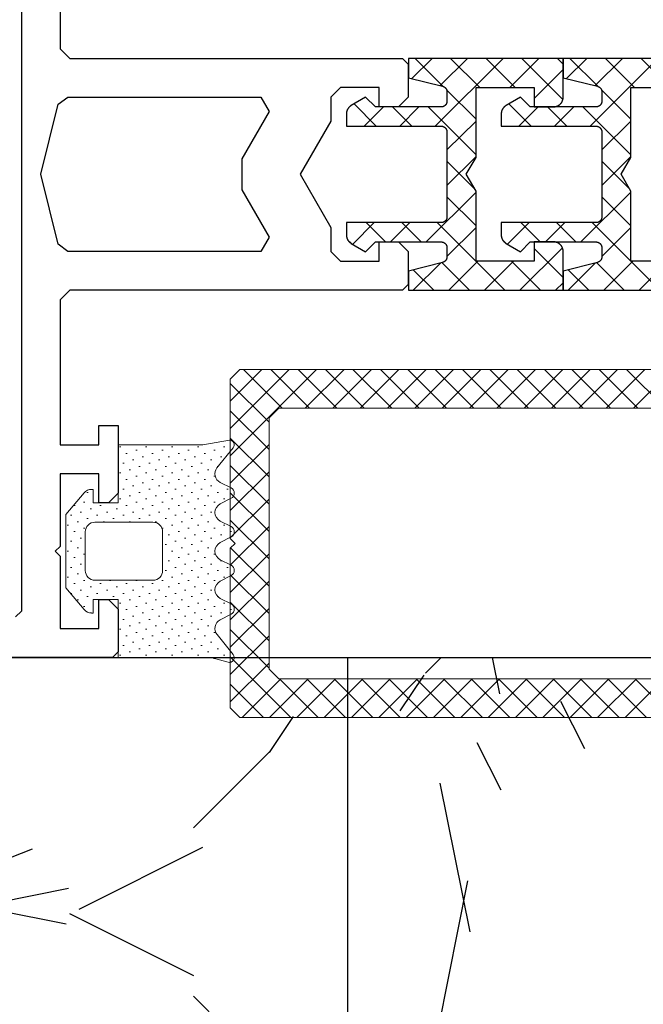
# Model space of a CAD drawing. Header units: millimetres. Extents: x -637441 to -130928, y -380379 to -53767.
# Tile 337 of 390: x -337417 to -337385, y -152169 to -152118. Entities that reach past the tile are written whole.
import ezdxf

# ---------------------------------------------------------------- set-up
doc = ezdxf.new("R2010")
doc.units = ezdxf.units.MM
doc.header["$LTSCALE"] = 10
for name, color, linetype in [('AL_1', 187, 'Continuous'), ('AL_3', 7, 'Continuous'), ('CrossSectionsProfils', 7, 'Continuous')]:
    doc.layers.add(name, color=color, linetype=linetype)
for name, color, linetype, lineweight in [('CKTEXTY_MALE', 7, 'Continuous', 25), ('MB-kreskowanie', 8, 'Continuous', 5), ('MB-uszczelki_tworzywa', 8, 'Continuous', 9)]:
    doc.layers.add(name, color=color, linetype=linetype, lineweight=lineweight)

# ---------------------------------------------------------------- blocks, each defined once
blk = doc.blocks.new('*U807')
at = {"layer": 'AL_1'}
h = blk.add_hatch(dxfattribs=at)
h.set_pattern_fill('MINERAL WOOL', color=256, scale=100)
h.set_pattern_definition([(0, (-256.3881581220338, 1.821747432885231e-14), (0, 100), []), (68.1986, (-236.3881581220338, 25.00000000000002), (-40.00248974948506, -0.003720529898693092), [53.84999999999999, -53.84999999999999]), (111.8014, (-236.3881581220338, 25.00000000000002), (-40.00248974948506, 0.003720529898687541), [53.84999999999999, -53.84999999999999]), (90, (-236.3881581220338, 18.40000000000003), (-40, 2.449293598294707e-15), [6.600000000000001, -93.40000000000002]), (90, (-256.3881581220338, 75.00000000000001), (-40, 2.449293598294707e-15), [6.600000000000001, -93.40000000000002]), (11.3099, (-256.3881581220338, 1.821747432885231e-14), (-39.99996459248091, -1.655210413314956e-05), [7.84, -494.21, 7.84, -509.9000000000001]), (11.3099, (-256.3881581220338, 100), (-39.99996459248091, -1.655210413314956e-05), [7.84, -494.21, 7.84, -509.9000000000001]), (26.5651, (-248.6958581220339, 1.538500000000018), (-40.00003617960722, 1.063649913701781e-05), [2.75, -220.85]), (33.6901, (-246.2342581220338, 2.769300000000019), (-39.99998584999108, -2.267113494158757e-05), [2.218699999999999, -718.8914999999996]), (33.6901, (-246.2342581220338, 102.7693), (-39.99998584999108, -2.267113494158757e-05), [2.218699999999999, -718.8914999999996]), (33.6901, (-246.2342581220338, 202.7693000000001), (-39.99998584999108, -2.267113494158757e-05), [2.218699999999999, -718.8914999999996]), (33.6901, (-246.2342581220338, 302.7693000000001), (-39.99998584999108, -2.267113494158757e-05), [2.218699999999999, -718.8914999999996]), (45, (-244.3881581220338, 4.000000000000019), (-40.00004066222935, 0), [5.656900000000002, -277.1858000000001]), (45, (-244.3881581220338, 104), (-40.00004066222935, 0), [5.656900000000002, -277.1858000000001]), (63.43480000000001, (-240.3881581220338, 8.000000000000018), (-40.00003617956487, 5.91767340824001e-05), [7.155299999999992, -440.0581999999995]), (63.43480000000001, (-240.3881581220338, 108), (-40.00003617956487, 5.91767340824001e-05), [7.155299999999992, -440.0581999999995]), (63.43480000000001, (-240.3881581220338, 208.0000000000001), (-40.00003617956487, 5.91767340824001e-05), [7.155299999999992, -440.0581999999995]), (63.43480000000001, (-240.3881581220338, 308.0000000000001), (-40.00003617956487, 5.91767340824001e-05), [7.155299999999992, -440.0581999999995]), (78.6901, (-237.1881581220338, 14.40000000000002), (-39.99996459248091, 1.655210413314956e-05), [4.0793, -199.8815]), (78.6901, (-237.1881581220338, 114.4), (-39.99996459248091, 1.655210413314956e-05), [4.0793, -199.8815]), (168.6901, (-256.3881581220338, 1.821747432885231e-14), (-39.99996459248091, 1.655210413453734e-05), [7.84, -494.21, 7.84, -509.9000000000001]), (168.6901, (-256.3881581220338, 100), (-39.99996459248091, 1.655210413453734e-05), [7.84, -494.21, 7.84, -509.9000000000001]), (153.4349, (-264.0804581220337, 1.538500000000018), (-40.00003617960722, -1.063649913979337e-05), [2.75, -220.85]), (146.3099, (-266.5420581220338, 2.769300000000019), (-39.99998584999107, 2.267113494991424e-05), [2.2187, -718.8915]), (146.3099, (-266.5420581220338, 102.7693), (-39.99998584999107, 2.267113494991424e-05), [2.2187, -718.8915]), (146.3099, (-266.5420581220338, 202.7693000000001), (-39.99998584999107, 2.267113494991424e-05), [2.2187, -718.8915]), (146.3099, (-266.5420581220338, 302.7693000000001), (-39.99998584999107, 2.267113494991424e-05), [2.2187, -718.8915]), (135, (-268.3881581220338, 4.000000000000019), (-40.00004066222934, 2.775557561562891e-15), [5.656900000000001, -277.1858]), (135, (-268.3881581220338, 104), (-40.00004066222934, 2.775557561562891e-15), [5.656900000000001, -277.1858]), (116.5652, (-272.3881581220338, 8.000000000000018), (-40.00003617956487, -5.917673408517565e-05), [7.1553, -440.0582]), (116.5652, (-272.3881581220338, 108), (-40.00003617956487, -5.917673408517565e-05), [7.1553, -440.0582]), (116.5652, (-272.3881581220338, 208.0000000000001), (-40.00003617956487, -5.917673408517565e-05), [7.1553, -440.0582]), (116.5652, (-272.3881581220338, 308.0000000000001), (-40.00003617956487, -5.917673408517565e-05), [7.1553, -440.0582]), (101.3098999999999, (-275.5881581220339, 14.40000000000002), (-39.99996459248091, -1.655210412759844e-05), [4.079299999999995, -199.8814999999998]), (101.3098999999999, (-275.5881581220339, 114.4), (-39.99996459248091, -1.655210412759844e-05), [4.079299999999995, -199.8814999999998]), (333.4349, (-228.6958581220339, -1.538499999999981), (40.00003617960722, 1.063649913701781e-05), [2.75, -220.85]), (206.5651, (-284.0804581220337, -1.538499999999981), (40.00003617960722, -1.063649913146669e-05), [2.75, -220.85]), (326.3099, (-226.2342581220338, -2.769299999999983), (39.99998584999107, -2.267113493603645e-05), [2.2187, -718.8915]), (326.3099, (-226.2342581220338, -102.7693), (39.99998584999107, -2.267113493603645e-05), [2.2187, -718.8915]), (326.3099, (-226.2342581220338, -202.7693), (39.99998584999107, -2.267113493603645e-05), [2.2187, -718.8915]), (326.3099, (-226.2342581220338, -302.7693), (39.99998584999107, -2.267113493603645e-05), [2.2187, -718.8915]), (213.6901, (-286.5420581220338, -2.769299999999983), (39.99998584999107, 2.267113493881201e-05), [2.218699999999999, -718.8914999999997]), (213.6901, (-286.5420581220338, -102.7693), (39.99998584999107, 2.267113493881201e-05), [2.218699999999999, -718.8914999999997]), (213.6901, (-286.5420581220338, -202.7693), (39.99998584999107, 2.267113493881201e-05), [2.218699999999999, -718.8914999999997]), (213.6901, (-286.5420581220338, -302.7693), (39.99998584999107, 2.267113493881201e-05), [2.218699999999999, -718.8914999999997]), (315, (-224.3881581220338, -3.999999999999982), (40.00004066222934, -8.326672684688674e-15), [5.656900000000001, -277.1858]), (315, (-224.3881581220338, -104), (40.00004066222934, -8.326672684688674e-15), [5.656900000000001, -277.1858]), (225, (-288.3881581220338, -3.999999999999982), (40.00004066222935, -5.551115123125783e-15), [5.656900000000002, -277.1858000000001]), (225, (-288.3881581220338, -104), (40.00004066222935, -5.551115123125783e-15), [5.656900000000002, -277.1858000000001]), (296.5652000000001, (-220.3881581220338, -7.999999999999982), (40.00003617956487, 5.917673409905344e-05), [7.155300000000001, -440.0582000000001]), (296.5652000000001, (-220.3881581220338, -108), (40.00003617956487, 5.917673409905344e-05), [7.155300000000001, -440.0582000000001]), (296.5652000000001, (-220.3881581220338, -207.9999999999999), (40.00003617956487, 5.917673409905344e-05), [7.155300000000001, -440.0582000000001]), (296.5652000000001, (-220.3881581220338, -307.9999999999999), (40.00003617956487, 5.917673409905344e-05), [7.155300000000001, -440.0582000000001]), (243.4348, (-292.3881581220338, -7.999999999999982), (40.00003617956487, -5.917673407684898e-05), [7.1553, -440.0582]), (243.4348, (-292.3881581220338, -108), (40.00003617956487, -5.917673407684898e-05), [7.1553, -440.0582]), (243.4348, (-292.3881581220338, -207.9999999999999), (40.00003617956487, -5.917673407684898e-05), [7.1553, -440.0582]), (243.4348, (-292.3881581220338, -307.9999999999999), (40.00003617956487, -5.917673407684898e-05), [7.1553, -440.0582]), (281.3099, (-217.1881581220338, -14.39999999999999), (39.99996459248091, 1.655210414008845e-05), [4.079299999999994, -199.8814999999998]), (281.3099, (-217.1881581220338, -114.4), (39.99996459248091, 1.655210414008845e-05), [4.079299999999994, -199.8814999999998]), (258.6901, (-295.5881581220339, -14.39999999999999), (39.99996459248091, -1.655210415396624e-05), [4.0793, -199.8815]), (258.6901, (-295.5881581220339, -114.4), (39.99996459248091, -1.655210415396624e-05), [4.0793, -199.8815])])
h.paths.add_polyline_path([(-670.1381581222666, -99.99999999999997), (0, -100), (0, 0), (-670.1381581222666, 4.761618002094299e-14)])
at = {"layer": 'AL_3'}
blk.add_lwpolyline([(-670.1381581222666, -99.99999999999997), (0, -100), (0, 0), (-670.1381581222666, 4.761618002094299e-14)], close=True, dxfattribs=at)
blk = doc.blocks.new('K43_2154_X', base_point=(858.061589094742, 341.9029693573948))
at = {"layer": 'CrossSectionsProfils', "flags": 128}
for points in [[(856.0594200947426, 355.9028563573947), (856.0594200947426, 348.4029693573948), (855.5594200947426, 347.9029693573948), (838.3615890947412, 347.9029693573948), (838.061589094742, 347.6029693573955), (838.061589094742, 345.9029693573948), (838.561589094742, 345.4029693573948), (839.561589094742, 345.4029693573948), (839.561589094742, 346.4029693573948), (841.5719520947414, 346.4029693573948), (842.0719520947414, 345.9029693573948), (842.0719520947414, 344.6529693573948), (843.6596660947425, 341.9029693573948), (842.0719520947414, 339.1529693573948), (842.0719520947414, 337.9029693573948), (841.5719520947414, 337.4029693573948), (839.561589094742, 337.4029693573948), (839.561589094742, 338.4029693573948), (838.561589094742, 338.4029693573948), (838.061589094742, 337.9029693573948), (838.061589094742, 336.2029693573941), (838.3615890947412, 335.9029693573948), (855.5594200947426, 335.9029693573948), (856.0594200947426, 335.4029693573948), (856.0594200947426, 327.9030823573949), (854.0594200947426, 327.9030823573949), (854.0594200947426, 328.903082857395), (853.0594200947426, 328.903082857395), (853.0594200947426, 325.4028558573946), (853.5594200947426, 324.9028558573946), (854.0594200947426, 324.9028558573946), (854.0594200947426, 326.403082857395), (856.0594200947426, 326.403082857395), (856.0594200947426, 322.653082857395), (856.3094200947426, 322.403082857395), (856.0594200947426, 322.153082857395), (856.0594200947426, 318.403082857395), (854.0594200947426, 318.403082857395), (854.0594200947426, 319.9028558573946), (853.5594200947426, 319.9028558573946), (853.0594200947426, 319.4028558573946), (853.0594200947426, 317.2027653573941), (853.3594200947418, 316.9027653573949), (962.0594200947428, 316.9027653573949)], [(858.0594200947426, 364.5031733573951), (858.0594200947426, 319.3027653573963), (858.3594200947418, 319.002765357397)], [(856.15410097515, 345.5242341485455), (855.6690290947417, 345.9029688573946), (845.6803910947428, 345.9029688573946), (845.2473783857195, 345.1529688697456), (846.6596655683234, 342.7068155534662), (846.6596655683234, 341.0991231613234), (845.2473783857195, 338.652969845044), (845.6803910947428, 337.902969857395), (855.6690290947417, 337.902969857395), (856.15410097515, 338.2817045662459), (857.0593971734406, 341.9029693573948), (856.15410097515, 345.5242341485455)]]:
    blk.add_lwpolyline(points, dxfattribs=at)
blk = doc.blocks.new('Hatch7759', base_point=(1951.683488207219, 1973.598713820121))
at = {"layer": 'CrossSectionsProfils', "color": 8}
for p, q in [((2550.258848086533, 1956.541153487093), (2550.064160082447, 1956.73584149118)), ((2544.192852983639, 1955.253238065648), (2543.040860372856, 1956.405230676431)), ((2549.1834234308, 1955.357129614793), (2550.298598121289, 1956.472304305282)), ((2543.19660320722, 1954.885742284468), (2544.192852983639, 1955.881992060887)), ((2550.181580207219, 1954.779943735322), (2549.1834234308, 1955.778100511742)), ((2544.192852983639, 1953.414760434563), (2543.19660320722, 1954.411010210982)), ((2549.1834234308, 1953.518651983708), (2550.181580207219, 1954.516808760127)), ((2543.19660320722, 1953.047264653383), (2544.192852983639, 1954.043514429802)), ((2550.181580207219, 1952.941466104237), (2549.1834234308, 1953.939622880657)), ((2540.683488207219, 1952.372627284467), (2541.727843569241, 1953.416982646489)), ((2542.13633796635, 1951.794320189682), (2540.683488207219, 1953.247169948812)), ((2551.264899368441, 1951.923172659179), (2552.683488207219, 1953.341761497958)), ((2552.683488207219, 1952.278035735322), (2551.62148372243, 1953.340040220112)), ((2545.670422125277, 1950.09871366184), (2543.19660320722, 1952.572532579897)), ((2547.601962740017, 1950.09871366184), (2550.181580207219, 1952.678331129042)), ((2540.683488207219, 1948.695672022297), (2544.192852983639, 1952.205036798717)), ((2552.683488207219, 1948.601080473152), (2549.1834234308, 1952.101145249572)), ((2540.683488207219, 1950.534149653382), (2542.096235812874, 1951.946897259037)), ((2543.831944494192, 1950.09871366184), (2542.313175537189, 1951.617482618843)), ((2543.925007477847, 1950.09871366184), (2545.425007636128, 1951.598713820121)), ((2545.763485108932, 1950.09871366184), (2547.263485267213, 1951.598713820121)), ((2547.454722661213, 1950.152890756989), (2546.008899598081, 1951.598713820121)), ((2549.347377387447, 1950.09871366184), (2547.847377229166, 1951.598713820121)), ((2549.440440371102, 1950.09871366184), (2550.940440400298, 1951.598713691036)), ((2552.683488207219, 1950.439558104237), (2551.251824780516, 1951.87122153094)), ((2542.183488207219, 1949.908692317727), (2540.683488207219, 1951.408692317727)), ((2551.183488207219, 1950.003283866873), (2552.683488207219, 1951.503283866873)), ((2542.183488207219, 1948.070214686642), (2540.683488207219, 1949.570214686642)), ((2551.183488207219, 1948.164806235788), (2552.683488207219, 1949.664806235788)), ((2540.683488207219, 1946.857194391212), (2542.183488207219, 1948.357194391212)), ((2552.683488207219, 1946.762602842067), (2551.183488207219, 1948.262602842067)), ((2542.807743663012, 1945.607481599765), (2540.683488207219, 1947.731737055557)), ((2550.488325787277, 1945.63116618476), (2552.683488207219, 1947.826328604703)), ((2541.258756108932, 1945.59398466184), (2542.758756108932, 1947.09398466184)), ((2543.19246720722, 1947.061235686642), (2543.159718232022, 1947.09398466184)), ((2552.013628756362, 1945.59398466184), (2550.513628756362, 1947.09398466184)), ((2552.289621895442, 1945.59398466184), (2552.683488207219, 1945.987850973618)), ((2540.982762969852, 1945.59398466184), (2540.683488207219, 1945.893259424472))]:
    blk.add_line(p, q, dxfattribs=at)
blk = doc.blocks.new('_009020', base_point=(2546.683488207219, 1953.598713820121))
at = {"layer": 'CrossSectionsProfils', "color": 1, "flags": 128}
blk.add_lwpolyline([(2552.683488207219, 1945.59398466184), (2550.677444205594, 1945.59398466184), (2550.661085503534, 1945.594252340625), (2550.644744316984, 1945.595055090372), (2550.628438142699, 1945.596392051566), (2550.612184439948, 1945.5982617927), (2550.596000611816, 1945.600662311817), (2550.579903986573, 1945.603591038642), (2550.56391179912, 1945.607044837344), (2550.548041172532, 1945.611020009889), (2550.532309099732, 1945.615512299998), (2550.516732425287, 1945.62051689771), (2550.501327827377, 1945.626028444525), (2550.486111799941, 1945.632041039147), (2550.471100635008, 1945.638548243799), (2550.45631040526, 1945.64554309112), (2550.441756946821, 1945.65301809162), (2550.427455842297, 1945.660965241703), (2550.413422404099, 1945.669376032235), (2550.399671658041, 1945.678241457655), (2550.386218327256, 1945.687552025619), (2550.373076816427, 1945.697297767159), (2550.360261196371, 1945.707468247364), (2550.347785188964, 1945.718052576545), (2550.335662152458, 1945.729039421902), (2550.32390506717, 1945.740417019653), (2550.312526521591, 1945.752173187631), (2550.3015386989, 1945.764295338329), (2550.290953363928, 1945.776770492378), (2550.28078185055, 1945.789585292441), (2550.271035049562, 1945.802726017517), (2550.26172339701, 1945.816178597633), (2550.252856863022, 1945.829928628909), (2550.24444494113, 1945.843961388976), (2550.236496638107, 1945.858261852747), (2550.22902046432, 1945.872814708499), (2550.222024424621, 1945.887604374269), (2550.215516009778, 1945.902615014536), (2550.209502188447, 1945.917830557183), (2550.203989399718, 1945.933234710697), (2550.198983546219, 1945.948810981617), (2550.194489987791, 1945.964542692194), (2550.190513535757, 1945.980412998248), (2550.187058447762, 1945.996404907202), (2550.184128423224, 1946.012501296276), (2550.181726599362, 1946.028684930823), (2550.179855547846, 1946.044938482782), (2550.17851727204, 1946.061244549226), (2550.177713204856, 1946.077585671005), (2550.177444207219, 1946.093944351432), (2550.177444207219, 1946.093944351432), (2550.177444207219, 1947.09398466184), (2551.183488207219, 1947.09398466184), (2551.183488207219, 1950.09871366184), (2547.548560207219, 1950.09871366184), (2546.682534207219, 1950.59871366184), (2545.816509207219, 1950.09871366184), (2542.183488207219, 1950.09871366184), (2542.183488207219, 1947.09398466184), (2543.19246720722, 1947.09398466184), (2543.19246720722, 1946.09398466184), (2543.192199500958, 1946.077625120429), (2543.191396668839, 1946.061283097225), (2543.190059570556, 1946.044976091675), (2543.188189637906, 1946.02872156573), (2543.185788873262, 1946.012536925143), (2543.182859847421, 1945.996439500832), (2543.179405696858, 1945.980446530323), (2543.175430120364, 1945.964575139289), (2543.170937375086, 1945.948842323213), (2543.165932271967, 1945.933264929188), (2543.160420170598, 1945.917859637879), (2543.154406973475, 1945.902642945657), (2543.14789911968, 1945.887631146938), (2543.140903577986, 1945.87284031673), (2543.133427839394, 1945.858286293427), (2543.125479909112, 1945.84398466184), (2543.117068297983, 1945.829950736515), (2543.108202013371, 1945.81619954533), (2543.098890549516, 1945.802745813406), (2543.089143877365, 1945.789603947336), (2543.078972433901, 1945.776788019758), (2543.068387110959, 1945.76431175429), (2543.057399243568, 1945.752188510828), (2543.046020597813, 1945.740431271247), (2543.034263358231, 1945.729052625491), (2543.02214011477, 1945.7180647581), (2543.009663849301, 1945.707479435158), (2542.996847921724, 1945.697307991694), (2542.983706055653, 1945.687561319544), (2542.970252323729, 1945.678249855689), (2542.956501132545, 1945.669383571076), (2542.94246720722, 1945.660971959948), (2542.928165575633, 1945.653024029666), (2542.913611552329, 1945.645548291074), (2542.898820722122, 1945.638552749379), (2542.883808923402, 1945.632044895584), (2542.86859223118, 1945.626031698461), (2542.853186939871, 1945.620519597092), (2542.837609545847, 1945.615514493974), (2542.821876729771, 1945.611021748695), (2542.806005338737, 1945.607046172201), (2542.790012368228, 1945.603592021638), (2542.773914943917, 1945.600662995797), (2542.757730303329, 1945.598262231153), (2542.741475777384, 1945.596392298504), (2542.725168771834, 1945.59505520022), (2542.708826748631, 1945.594252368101), (2542.69246720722, 1945.59398466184), (2542.69246720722, 1945.59398466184), (2540.683488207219, 1945.59398466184), (2540.683488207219, 1953.59398466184), (2541.683488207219, 1953.59398466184), (2542.126584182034, 1951.825790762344), (2542.128708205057, 1951.817785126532), (2542.131052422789, 1951.80984117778), (2542.133615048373, 1951.801964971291), (2542.136394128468, 1951.794162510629), (2542.139387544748, 1951.786439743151), (2542.142593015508, 1951.778802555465), (2542.146008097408, 1951.771256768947), (2542.149630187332, 1951.763808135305), (2542.153456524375, 1951.756462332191), (2542.157484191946, 1951.749224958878), (2542.161710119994, 1951.742101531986), (2542.166131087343, 1951.735097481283), (2542.17074372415, 1951.728218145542), (2542.175544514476, 1951.721468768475), (2542.180529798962, 1951.714854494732), (2542.18569577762, 1951.708380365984), (2542.191038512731, 1951.702051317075), (2542.196553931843, 1951.695872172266), (2542.202237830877, 1951.689847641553), (2542.208085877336, 1951.68398231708), (2542.214093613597, 1951.678280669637), (2542.220256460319, 1951.672747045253), (2542.226569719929, 1951.667385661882), (2542.233028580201, 1951.662200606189), (2542.239628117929, 1951.657195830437), (2542.246363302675, 1951.65237514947), (2542.253229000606, 1951.647742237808), (2542.260219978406, 1951.643300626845), (2542.267330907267, 1951.639053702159), (2542.274556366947, 1951.63500470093), (2542.281890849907, 1951.631156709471), (2542.289328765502, 1951.62751266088), (2542.296864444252, 1951.624075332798), (2542.304492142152, 1951.620847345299), (2542.312206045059, 1951.617831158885), (2542.320000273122, 1951.615029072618), (2542.327868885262, 1951.612443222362), (2542.3358058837, 1951.610075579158), (2542.343805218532, 1951.60792794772), (2542.351860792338, 1951.606001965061), (2542.359966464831, 1951.604299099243), (2542.368116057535, 1951.602820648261), (2542.376303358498, 1951.60156773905), (2542.384522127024, 1951.600541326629), (2542.392766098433, 1951.599742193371), (2542.401028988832, 1951.599170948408), (2542.409304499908, 1951.598828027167), (2542.417586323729, 1951.598713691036), (2542.417586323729, 1951.598713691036), (2542.896603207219, 1951.598713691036), (2542.906418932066, 1951.598874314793), (2542.916224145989, 1951.599356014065), (2542.926008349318, 1951.600158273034), (2542.935761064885, 1951.601280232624), (2542.945471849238, 1951.602720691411), (2542.955130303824, 1951.604478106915), (2542.96472608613, 1951.606550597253), (2542.97424892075, 1951.608935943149), (2542.983688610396, 1951.611631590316), (2542.99303504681, 1951.614634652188), (2543.002278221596, 1951.617941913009), (2543.011408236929, 1951.621549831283), (2543.020415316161, 1951.62545454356), (2543.029289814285, 1951.629651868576), (2543.038022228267, 1951.634137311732), (2543.04660320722, 1951.638906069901), (2543.055023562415, 1951.643953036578), (2543.063274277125, 1951.649272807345), (2543.07134651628, 1951.654859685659), (2543.079231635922, 1951.660707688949), (2543.086921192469, 1951.666810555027), (2543.09440695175, 1951.673161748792), (2543.101680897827, 1951.679754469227), (2543.108735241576, 1951.68658165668), (2543.115562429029, 1951.693636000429), (2543.122155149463, 1951.700909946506), (2543.128506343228, 1951.708395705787), (2543.134609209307, 1951.716085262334), (2543.140457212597, 1951.723970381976), (2543.14604409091, 1951.73204262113), (2543.151363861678, 1951.740293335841), (2543.156410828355, 1951.748713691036), (2543.161179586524, 1951.757294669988), (2543.16566502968, 1951.766027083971), (2543.169862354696, 1951.774901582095), (2543.173767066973, 1951.783908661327), (2543.177374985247, 1951.79303867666), (2543.180682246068, 1951.802281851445), (2543.183685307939, 1951.81162828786), (2543.186380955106, 1951.821067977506), (2543.188766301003, 1951.830590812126), (2543.190838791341, 1951.840186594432), (2543.192596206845, 1951.849845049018), (2543.194036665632, 1951.85955583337), (2543.195158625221, 1951.869308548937), (2543.195960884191, 1951.879092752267), (2543.196442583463, 1951.88889796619), (2543.19660320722, 1951.898713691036), (2543.19660320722, 1951.898713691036), (2543.19660320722, 1955.298713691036), (2542.69285320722, 1955.802463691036), (2543.123700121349, 1956.548713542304), (2543.12925688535, 1956.558100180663), (2543.135017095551, 1956.567363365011), (2543.140978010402, 1956.576498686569), (2543.147136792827, 1956.585501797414), (2543.153490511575, 1956.594368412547), (2543.160036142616, 1956.603094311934), (2543.166770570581, 1956.611675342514), (2543.173690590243, 1956.620107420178), (2543.180792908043, 1956.628386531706), (2543.188074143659, 1956.636508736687), (2543.195530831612, 1956.644470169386), (2543.203159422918, 1956.652267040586), (2543.210956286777, 1956.659895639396), (2543.2189177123, 1956.667352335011), (2543.227039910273, 1956.674633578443), (2543.235319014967, 1956.681735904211), (2543.24375108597, 1956.688655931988), (2543.252332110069, 1956.695390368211), (2543.261058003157, 1956.70193600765), (2543.269924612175, 1956.708289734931), (2543.278927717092, 1956.714448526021), (2543.288063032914, 1956.720409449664), (2543.297326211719, 1956.72616966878), (2543.30671284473, 1956.731726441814), (2543.316218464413, 1956.737077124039), (2543.325838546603, 1956.742219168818), (2543.335568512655, 1956.747150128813), (2543.345403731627, 1956.75186765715), (2543.355339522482, 1956.756369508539), (2543.365371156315, 1956.76065354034), (2543.375493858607, 1956.764717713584), (2543.385702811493, 1956.768560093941), (2543.395993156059, 1956.772178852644), (2543.406359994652, 1956.775572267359), (2543.416798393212, 1956.778738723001), (2543.427303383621, 1956.781676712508), (2543.437869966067, 1956.784384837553), (2543.448493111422, 1956.786861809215), (2543.459167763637, 1956.789106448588), (2543.469888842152, 1956.791117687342), (2543.480651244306, 1956.792894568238), (2543.491449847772, 1956.794436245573), (2543.502279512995, 1956.795741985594), (2543.513135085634, 1956.796811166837), (2543.524011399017, 1956.797643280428), (2543.534903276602, 1956.798237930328), (2543.54580553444, 1956.798594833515), (2543.556712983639, 1956.798713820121), (2543.556712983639, 1956.798713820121), (2544.192852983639, 1956.798713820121), (2544.192852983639, 1951.898713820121), (2544.193013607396, 1951.888898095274), (2544.193495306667, 1951.879092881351), (2544.194297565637, 1951.869308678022), (2544.195419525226, 1951.859555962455), (2544.196859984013, 1951.849845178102), (2544.198617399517, 1951.840186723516), (2544.200689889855, 1951.83059094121), (2544.203075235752, 1951.82106810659), (2544.205770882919, 1951.811628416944), (2544.20877394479, 1951.802281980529), (2544.212081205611, 1951.793038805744), (2544.215689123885, 1951.783908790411), (2544.219593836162, 1951.774901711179), (2544.223791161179, 1951.766027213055), (2544.228276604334, 1951.757294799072), (2544.233045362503, 1951.74871382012), (2544.238092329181, 1951.740293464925), (2544.243412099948, 1951.732042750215), (2544.248998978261, 1951.72397051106), (2544.254846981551, 1951.716085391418), (2544.26094984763, 1951.708395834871), (2544.267301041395, 1951.70091007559), (2544.273893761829, 1951.693636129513), (2544.280720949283, 1951.686581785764), (2544.287775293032, 1951.679754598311), (2544.295049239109, 1951.673161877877), (2544.30253499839, 1951.666810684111), (2544.310224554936, 1951.660707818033), (2544.318109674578, 1951.654859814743), (2544.326181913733, 1951.649272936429), (2544.334432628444, 1951.643953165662), (2544.342852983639, 1951.638906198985), (2544.351433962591, 1951.634137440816), (2544.360166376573, 1951.62965199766), (2544.369040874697, 1951.625454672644), (2544.378047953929, 1951.621549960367), (2544.387177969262, 1951.617942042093), (2544.396421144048, 1951.614634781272), (2544.405767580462, 1951.611631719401), (2544.415207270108, 1951.608936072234), (2544.424730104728, 1951.606550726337), (2544.434325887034, 1951.604478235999), (2544.44398434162, 1951.602720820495), (2544.453695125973, 1951.601280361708), (2544.46344784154, 1951.600158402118), (2544.47323204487, 1951.599356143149), (2544.483037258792, 1951.598874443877), (2544.492852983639, 1951.598713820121), (2544.492852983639, 1951.598713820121), (2548.8834234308, 1951.598713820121), (2548.893239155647, 1951.598874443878), (2548.903044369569, 1951.599356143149), (2548.912828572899, 1951.600158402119), (2548.922581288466, 1951.601280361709), (2548.932292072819, 1951.602720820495), (2548.941950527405, 1951.604478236), (2548.95154630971, 1951.606550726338), (2548.961069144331, 1951.608936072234), (2548.970508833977, 1951.611631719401), (2548.979855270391, 1951.614634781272), (2548.989098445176, 1951.617942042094), (2548.99822846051, 1951.621549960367), (2549.007235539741, 1951.625454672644), (2549.016110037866, 1951.629651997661), (2549.024842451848, 1951.634137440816), (2549.0334234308, 1951.638906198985), (2549.041843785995, 1951.643953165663), (2549.050094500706, 1951.64927293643), (2549.058166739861, 1951.654859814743), (2549.066051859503, 1951.660707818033), (2549.073741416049, 1951.666810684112), (2549.08122717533, 1951.673161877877), (2549.088501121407, 1951.679754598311), (2549.095555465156, 1951.686581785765), (2549.102382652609, 1951.693636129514), (2549.108975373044, 1951.700910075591), (2549.115326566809, 1951.708395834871), (2549.121429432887, 1951.716085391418), (2549.127277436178, 1951.72397051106), (2549.132864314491, 1951.732042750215), (2549.138184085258, 1951.740293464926), (2549.143231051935, 1951.748713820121), (2549.147999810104, 1951.757294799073), (2549.15248525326, 1951.766027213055), (2549.156682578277, 1951.774901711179), (2549.160587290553, 1951.783908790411), (2549.164195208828, 1951.793038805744), (2549.167502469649, 1951.80228198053), (2549.17050553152, 1951.811628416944), (2549.173201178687, 1951.82106810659), (2549.175586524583, 1951.83059094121), (2549.177659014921, 1951.840186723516), (2549.179416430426, 1951.849845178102), (2549.180856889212, 1951.859555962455), (2549.181978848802, 1951.869308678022), (2549.182781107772, 1951.879092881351), (2549.183262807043, 1951.888898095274), (2549.1834234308, 1951.898713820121), (2549.1834234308, 1951.898713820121), (2549.1834234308, 1956.798713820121), (2549.8214704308, 1956.798713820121), (2549.832377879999, 1956.798594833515), (2549.843280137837, 1956.798237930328), (2549.854172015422, 1956.797643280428), (2549.865048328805, 1956.796811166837), (2549.875903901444, 1956.795741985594), (2549.886733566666, 1956.794436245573), (2549.897532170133, 1956.792894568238), (2549.908294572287, 1956.791117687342), (2549.919015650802, 1956.789106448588), (2549.929690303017, 1956.786861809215), (2549.940313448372, 1956.784384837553), (2549.950880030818, 1956.781676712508), (2549.961385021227, 1956.778738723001), (2549.971823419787, 1956.775572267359), (2549.98219025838, 1956.772178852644), (2549.992480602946, 1956.768560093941), (2550.002689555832, 1956.764717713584), (2550.012812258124, 1956.76065354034), (2550.022843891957, 1956.756369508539), (2550.032779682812, 1956.75186765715), (2550.042614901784, 1956.747150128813), (2550.052344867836, 1956.742219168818), (2550.061964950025, 1956.737077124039), (2550.071470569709, 1956.731726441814), (2550.08085720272, 1956.72616966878), (2550.090120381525, 1956.720409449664), (2550.099255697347, 1956.714448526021), (2550.108258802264, 1956.708289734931), (2550.117125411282, 1956.70193600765), (2550.125851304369, 1956.695390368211), (2550.134432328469, 1956.688655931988), (2550.142864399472, 1956.681735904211), (2550.151143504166, 1956.674633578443), (2550.159265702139, 1956.667352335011), (2550.167227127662, 1956.659895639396), (2550.175023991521, 1956.652267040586), (2550.182652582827, 1956.644470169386), (2550.19010927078, 1956.636508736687), (2550.197390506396, 1956.628386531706), (2550.204492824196, 1956.620107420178), (2550.211412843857, 1956.611675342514), (2550.218147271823, 1956.603094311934), (2550.224692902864, 1956.594368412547), (2550.231046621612, 1956.585501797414), (2550.237205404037, 1956.576498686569), (2550.243166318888, 1956.567363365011), (2550.248926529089, 1956.558100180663), (2550.25448329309, 1956.548713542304), (2550.25448329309, 1956.548713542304), (2550.685330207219, 1955.802463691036), (2550.181580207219, 1955.298713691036), (2550.181580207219, 1951.898713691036), (2550.181740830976, 1951.88889796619), (2550.182222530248, 1951.879092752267), (2550.183024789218, 1951.869308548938), (2550.184146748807, 1951.85955583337), (2550.185587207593, 1951.849845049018), (2550.187344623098, 1951.840186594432), (2550.189417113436, 1951.830590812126), (2550.191802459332, 1951.821067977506), (2550.194498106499, 1951.81162828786), (2550.197501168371, 1951.802281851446), (2550.200808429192, 1951.79303867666), (2550.204416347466, 1951.783908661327), (2550.208321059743, 1951.774901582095), (2550.212518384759, 1951.766027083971), (2550.217003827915, 1951.757294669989), (2550.221772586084, 1951.748713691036), (2550.226819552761, 1951.740293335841), (2550.232139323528, 1951.73204262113), (2550.237726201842, 1951.723970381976), (2550.243574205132, 1951.716085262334), (2550.24967707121, 1951.708395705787), (2550.256028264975, 1951.700909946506), (2550.26262098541, 1951.693636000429), (2550.269448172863, 1951.68658165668), (2550.276502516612, 1951.679754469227), (2550.283776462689, 1951.673161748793), (2550.29126222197, 1951.666810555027), (2550.298951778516, 1951.660707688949), (2550.306836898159, 1951.654859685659), (2550.314909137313, 1951.649272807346), (2550.323159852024, 1951.643953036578), (2550.331580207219, 1951.638906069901), (2550.340161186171, 1951.634137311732), (2550.348893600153, 1951.629651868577), (2550.357768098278, 1951.62545454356), (2550.366775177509, 1951.621549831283), (2550.375905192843, 1951.617941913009), (2550.385148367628, 1951.614634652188), (2550.394494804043, 1951.611631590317), (2550.403934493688, 1951.608935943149), (2550.413457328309, 1951.606550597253), (2550.423053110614, 1951.604478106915), (2550.4327115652, 1951.602720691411), (2550.442422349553, 1951.601280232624), (2550.45217506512, 1951.600158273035), (2550.46195926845, 1951.599356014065), (2550.471764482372, 1951.598874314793), (2550.481580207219, 1951.598713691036), (2550.481580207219, 1951.598713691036), (2550.949388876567, 1951.598713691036), (2550.95766436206, 1951.598827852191), (2550.965933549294, 1951.599170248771), (2550.974190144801, 1951.599740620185), (2550.982427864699, 1951.600538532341), (2550.99064043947, 1951.601563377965), (2550.998821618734, 1951.602814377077), (2551.006965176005, 1951.60429057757), (2551.01506491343, 1951.605990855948), (2551.023114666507, 1951.607913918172), (2551.031108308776, 1951.610058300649), (2551.039039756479, 1951.612422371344), (2551.046902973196, 1951.615004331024), (2551.054691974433, 1951.617802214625), (2551.062400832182, 1951.620813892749), (2551.070023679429, 1951.624037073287), (2551.07755471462, 1951.627469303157), (2551.084988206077, 1951.631107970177), (2551.092318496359, 1951.634950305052), (2551.099540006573, 1951.638993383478), (2551.10664724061, 1951.643234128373), (2551.113634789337, 1951.647669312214), (2551.120497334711, 1951.652295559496), (2551.127229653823, 1951.657109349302), (2551.133826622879, 1951.662107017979), (2551.140283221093, 1951.667284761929), (2551.146594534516, 1951.672638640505), (2551.152755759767, 1951.678164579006), (2551.158762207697, 1951.683858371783), (2551.164609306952, 1951.689715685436), (2551.170292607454, 1951.695732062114), (2551.175807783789, 1951.701902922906), (2551.181150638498, 1951.708223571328), (2551.186317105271, 1951.714689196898), (2551.191303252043, 1951.721294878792), (2551.196105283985, 1951.728035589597), (2551.200719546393, 1951.73490619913), (2551.205142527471, 1951.741901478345), (2551.209370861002, 1951.749016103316), (2551.213401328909, 1951.756244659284), (2551.217230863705, 1951.763581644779), (2551.220856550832, 1951.771021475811), (2551.22427563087, 1951.778558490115), (2551.227485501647, 1951.786186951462), (2551.23048372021, 1951.793901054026), (2551.233268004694, 1951.801694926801), (2551.235836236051, 1951.80956263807), (2551.238186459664, 1951.817498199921), (2551.240316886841, 1951.8254955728), (2551.240316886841, 1951.8254955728), (2551.685394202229, 1953.593984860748), (2552.683488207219, 1953.593984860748), (2552.683488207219, 1945.59398466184)], dxfattribs=at)
at = {"layer": 'CrossSectionsProfils'}
blk.add_blockref('Hatch7759', (1951.683488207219, 1973.598713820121), dxfattribs=at)
blk = doc.blocks.new('009246')
at = {"layer": 'MB-kreskowanie'}
h = blk.add_hatch(dxfattribs=at)
h.set_pattern_fill('_U', color=256, angle=44.99999999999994, style=0, double=1, pattern_type=0)
h.set_pattern_definition([(44.99999999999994, (0, -0.25), (-0.7071067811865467, 0.7071067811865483), []), (134.9999999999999, (0, -0.25), (-0.7071067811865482, -0.7071067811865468), [])])
h.paths.add_polyline_path([(0, -29.5), (-0.25, -29.75), (-8.5, -29.75), (-9, -29.25), (-9, -0.25), (-8.5, 0.25), (-0.25, 0.25), (0, 0), (0.25, 0.25), (8.5, 0.25), (9, -0.25), (9, -29.25), (8.5, -29.75), (0.25, -29.75)])
h.paths.add_polyline_path([(7, -27.25), (7, -2.25), (6.5, -1.75), (-6.5, -1.75), (-7, -2.25), (-7, -27.25), (-6.5, -27.75), (6.5, -27.75)], flags=16)
at = {"layer": 'MB-uszczelki_tworzywa'}
for points in [[(0, -29.5), (-0.25, -29.75), (-8.5, -29.75), (-9, -29.25), (-9, -0.25), (-8.5, 0.25), (-0.25, 0.25), (0, 0), (0.25, 0.25), (8.5, 0.25), (9, -0.25), (9, -29.25), (8.5, -29.75), (0.25, -29.75)], [(7, -27.25), (7, -2.25), (6.5, -1.75), (-6.5, -1.75), (-7, -2.25), (-7, -27.25), (-6.5, -27.75), (6.5, -27.75)]]:
    blk.add_lwpolyline(points, close=True, dxfattribs=at)
blk = doc.blocks.new('*U806')
blk.add_blockref('009246', (-20, 5.153924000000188))
blk = doc.blocks.new('120482X6')
at = {"layer": 'MB-kreskowanie'}
h = blk.add_hatch(dxfattribs=at)
h.set_pattern_fill('DOTS', color=256, scale=0.3, angle=44.99999999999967, style=0)
h.set_pattern_definition([(45, (1194.882041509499, -507.0987133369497), (-0.1683798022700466, 0.5051394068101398), [0, -0.47625])])
h.paths.add_polyline_path([(-9.500000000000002, -0.9999999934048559), (-9.500000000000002, -5.796130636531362), (-9.741863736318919, -6.683697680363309, 0.7220534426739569), (-9.345356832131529, -6.946431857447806), (-8.314810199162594, -6.110861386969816, -0.4797211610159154), (-7.550901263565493, -6.268233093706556), (-7.259970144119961, -6.836679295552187, 0.6115603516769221), (-6.725858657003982, -6.836679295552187), (-6.438007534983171, -6.274251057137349, -0.6115603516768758), (-5.547821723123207, -6.274251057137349), (-5.259970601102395, -6.836679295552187, 0.6115603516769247), (-4.725859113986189, -6.836679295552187), (-4.438007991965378, -6.274251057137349, -0.6115603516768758), (-3.547822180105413, -6.274251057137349), (-3.259971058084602, -6.836679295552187, 0.6115603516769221), (-2.725859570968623, -6.836679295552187), (-2.438008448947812, -6.274251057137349, -0.6115603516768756), (-1.547822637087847, -6.274251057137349), (-1.259971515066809, -6.836679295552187, 0.611560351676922), (-0.72586002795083, -6.836679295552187), (-0.438008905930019, -6.274251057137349, -0.4699645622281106), (0.3134743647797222, -6.10692339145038), (1.348514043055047, -6.948876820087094, 0.6206112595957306), (1.749999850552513, -6.750000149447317), (1.5, -5.369499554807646), (1.5, -0.9999999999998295), (-1.5, -0.9999999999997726), (-1.5, 0.3000000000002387), (-0.7999999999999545, 0.3000000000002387), (-0.7999999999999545, 0.3760170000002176, 0.2217431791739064), (-0.9786770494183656, 0.7590986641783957), (-2.100420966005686, 1.700000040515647), (-5.900420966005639, 1.700000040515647), (-7.021814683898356, 0.7590392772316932, 0.221694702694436), (-7.200420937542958, 0.3760170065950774), (-7.200420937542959, 0.3000000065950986), (-6.500000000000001, 0.3000000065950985), (-6.5, -0.9999999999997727)])
h.paths.add_polyline_path([(-5.49957900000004, -2.800000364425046), (-5.49957900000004, 0.200000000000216, -0.414213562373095), (-4.99957900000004, 0.700000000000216), (-2.99957900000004, 0.700000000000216, -0.4142135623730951), (-2.49957900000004, 0.200000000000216), (-2.49957900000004, -2.800000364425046, -0.4142135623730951), (-2.99957900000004, -3.300000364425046), (-4.99957900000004, -3.300000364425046, -0.4142135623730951)], flags=16)
at = {"layer": 'MB-uszczelki_tworzywa'}
for points in [[(-6.5, 0.3000000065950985), (-7.200420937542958, 0.3000000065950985), (-7.200420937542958, 0.3760170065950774, -0.221694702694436), (-7.021814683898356, 0.7590392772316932), (-5.90042096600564, 1.700000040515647), (-2.100420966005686, 1.700000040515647), (-0.9786770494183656, 0.7590986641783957, -0.2217431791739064), (-0.7999999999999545, 0.3760170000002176), (-0.7999999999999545, 0.3000000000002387), (-1.5, 0.3000000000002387), (-1.5, -0.9999999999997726), (1.5, -0.9999999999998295), (1.5, -5.369499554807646), (1.749999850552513, -6.750000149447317, -0.6206112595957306), (1.348514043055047, -6.948876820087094), (0.3134743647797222, -6.10692339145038, 0.4699645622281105), (-0.438008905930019, -6.274251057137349), (-0.72586002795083, -6.836679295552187, -0.611560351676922), (-1.259971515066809, -6.836679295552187), (-1.547822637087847, -6.274251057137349, 0.6115603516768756), (-2.438008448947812, -6.274251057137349), (-2.725859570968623, -6.836679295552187, -0.611560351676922), (-3.259971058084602, -6.836679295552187), (-3.547822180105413, -6.274251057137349, 0.6115603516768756), (-4.438007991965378, -6.274251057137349), (-4.725859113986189, -6.836679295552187, -0.6115603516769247), (-5.259970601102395, -6.836679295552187), (-5.547821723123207, -6.274251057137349, 0.6115603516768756), (-6.438007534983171, -6.274251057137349), (-6.725858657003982, -6.836679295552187, -0.611560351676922), (-7.259970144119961, -6.836679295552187), (-7.550901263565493, -6.268233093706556, 0.4797211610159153), (-8.314810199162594, -6.110861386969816), (-9.345356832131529, -6.946431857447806, -0.7220534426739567), (-9.741863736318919, -6.683697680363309), (-9.5, -5.796130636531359), (-9.5, -0.999999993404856), (-6.5, -0.9999999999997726)], [(-4.99957900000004, 0.700000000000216), (-2.99957900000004, 0.700000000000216, -0.414213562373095), (-2.49957900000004, 0.200000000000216), (-2.49957900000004, -2.800000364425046, -0.414213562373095), (-2.99957900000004, -3.300000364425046), (-4.99957900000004, -3.300000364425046, -0.414213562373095), (-5.49957900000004, -2.800000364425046), (-5.49957900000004, 0.200000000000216, -0.414213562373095)]]:
    blk.add_lwpolyline(points, format="xyb", close=True, dxfattribs=at)
blk = doc.blocks.new('*U809')
blk.add_blockref('120482X6', (0, 0))

msp = doc.modelspace()

# ---------------------------------------------------------------- block references
at = {"layer": 'AL_3', "color": 7, "xscale": -1, "rotation": 90}
msp.add_blockref('*U807', (-337472.1016093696, -152820.7144756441), dxfattribs=at)
at = {"layer": 'CrossSectionsProfils', "color": 7, "yscale": -1, "rotation": 270}
for p in [(-337396.9015361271, -152125.5761135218), (-337388.8968069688, -152125.5761135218)]:
    msp.add_blockref('_009020', p, dxfattribs=at)

# ---------------------------------------------------------------- next in the draw order: linework, layer by layer
at = {"layer": 'CKTEXTY_MALE', "color": 7}
msp.add_circle((-337561.8347733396, -152476.1540194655), 613.6384885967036, dxfattribs=at)

# ---------------------------------------------------------------- next in the draw order: block references
at = {"color": 7, "rotation": 90}
for name, p in [('*U806', (-337400.6976609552, -152124.6700100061)), ('*U809', (-337412.899367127, -152141.0755790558))]:
    msp.add_blockref(name, p, dxfattribs=at)
at = {"layer": 'CrossSectionsProfils', "color": 7, "yscale": -1, "rotation": 180}
msp.add_blockref('K43_2154_X', (-337416.9015361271, -152125.5761135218), dxfattribs=at)

doc.saveas('drawing.dxf')
